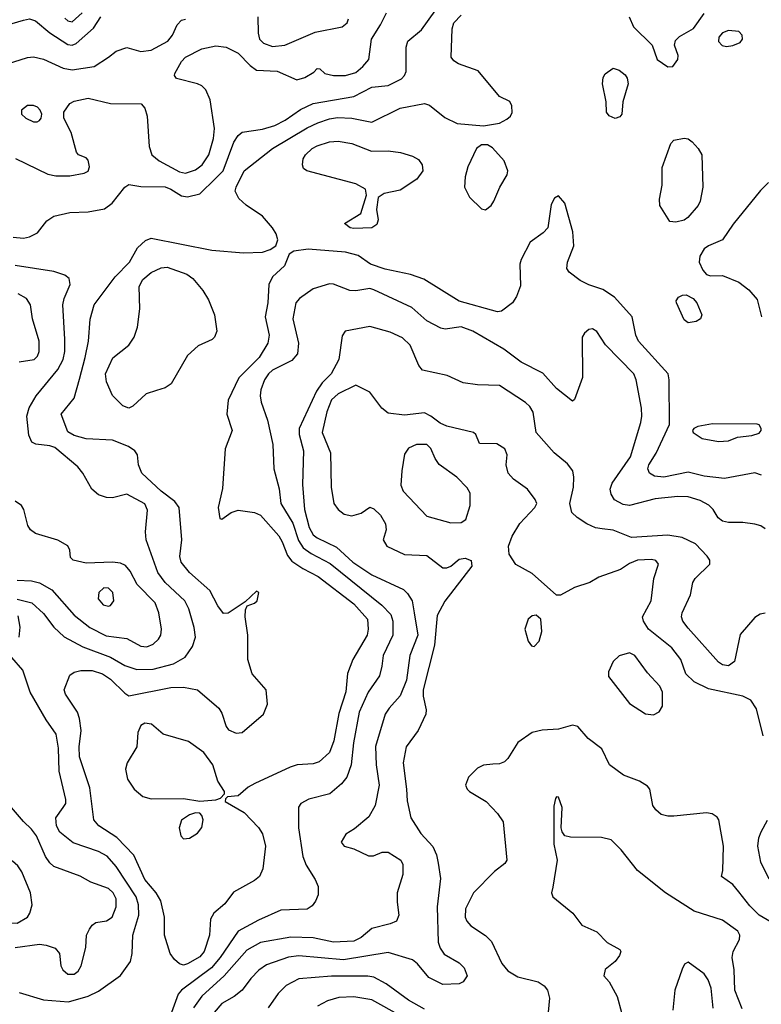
# Model space of a CAD drawing. Extents: x 1173029 to 1307123, y 522559 to 678521.
# Tile 443 of 623: x 1209947 to 1213606, y 624555 to 629411. Entities that reach past the tile are written whole.
import ezdxf

# ---------------------------------------------------------------- set-up
doc = ezdxf.new("R2010")
doc.units = 0

msp = doc.modelspace()

# ---------------------------------------------------------------- linework, layer by layer
at = {"layer": '0CON10XD'}
for points in [[(1209915, 628337.5), (1209965, 628332.5), (1209995, 628339.5), (1210035, 628360), (1210081.3, 628418.7), (1210115, 628441.2), (1210195, 628459.6), (1210285, 628462.5), (1210365, 628478.6), (1210403.3, 628506.7), (1210465, 628585.6), (1210485, 628598.1), (1210545, 628587.5), (1210665, 628585.9), (1210693.1, 628575), (1210745, 628541.8), (1210775, 628536.7), (1210835, 628552.2), (1210912.3, 628627.7), (1210950.5, 628665), (1211003.8, 628806.2), (1211025, 628840), (1211044.3, 628855.7), (1211145, 628871.3), (1211205, 628888.4), (1211256.2, 628915), (1211332.8, 628967.2), (1211395, 628997.4), (1211595, 629031.9), (1211685, 629078.7), (1211765, 629086.7), (1211830.8, 629119.2), (1211845.6, 629135), (1211853.1, 629155), (1211853.1, 629275), (1211861.9, 629305), (1211929.1, 629360.9), (1211996.1, 629453.9)], [(1209835, 629370.5), (1209965, 629408.6), (1209995, 629415.6), (1210025, 629405.6), (1210095, 629346.1), (1210185, 629288.2), (1210205, 629284.7), (1210225.9, 629294.1), (1210311.1, 629368.9), (1210347.4, 629425)], [(1209855, 629183.5), (1209985, 629224.5), (1210015, 629226.9), (1210065, 629216.2), (1210161.4, 629171.4), (1210205.9, 629164.1), (1210315, 629179.5), (1210385, 629226), (1210423.3, 629255), (1210475, 629274.2), (1210545, 629254.4), (1210595, 629260.4), (1210677.8, 629305), (1210700.6, 629335), (1210723.8, 629386.2), (1210745, 629407.8), (1210765, 629413.5)], [(1210755, 624748.5), (1210734.8, 624754.8), (1210710.5, 624775), (1210690, 624805), (1210661.8, 624895), (1210662.1, 624985), (1210643.3, 625065), (1210620.7, 625105), (1210565, 625169.5), (1210510.1, 625290.1), (1210426.6, 625376.6), (1210337.8, 625435), (1210313.1, 625465), (1210292.6, 625622.6), (1210241.6, 625775), (1210240.5, 625825), (1210250, 625905), (1210241.4, 625965), (1210231.3, 625995), (1210172.5, 626085), (1210166.5, 626105), (1210195, 626178.6), (1210215, 626192.7), (1210248.7, 626201.3), (1210305, 626201.6), (1210355.6, 626185), (1210395, 626158.9), (1210465, 626088.5), (1210485, 626075.5), (1210692.2, 626117.8), (1210755, 626119.3), (1210823.8, 626105), (1210928.8, 626015), (1210945, 625990.8), (1210965.4, 625925.4), (1210977.8, 625907.8), (1211015, 625891.2), (1211045, 625894.6), (1211149.5, 625985), (1211169.5, 626035), (1211162.5, 626105), (1211093.3, 626185), (1211071.8, 626255), (1211072.5, 626375), (1211059.4, 626465), (1211060.5, 626499.5), (1211070, 626520), (1211105, 626532.5), (1211118, 626545), (1211126.2, 626585), (1211115, 626592.5), (1211060, 626540), (1210975, 626483.8), (1210952.7, 626482.7), (1210925, 626520), (1210884.8, 626594.8), (1210785, 626684.5), (1210742.9, 626735), (1210737.4, 626762.6), (1210747.1, 626845), (1210733.5, 627005), (1210711.8, 627035), (1210645, 627085.3), (1210549.7, 627175), (1210532.5, 627215), (1210528.6, 627265), (1210515.8, 627285), (1210484, 627305), (1210405, 627336.9), (1210275, 627343.2), (1210215, 627360), (1210185, 627378.9), (1210150.8, 627465), (1210215.6, 627545), (1210242.6, 627637.4), (1210270.5, 627745), (1210286, 627825), (1210294.6, 627934.6), (1210314.6, 628005), (1210417.7, 628142.3), (1210489.1, 628215), (1210528.9, 628285), (1210567.9, 628322.1), (1210596.1, 628333.9), (1210895, 628274.2), (1211050.5, 628260.5), (1211145.3, 628264.7), (1211183.1, 628276.9), (1211211.2, 628295), (1211220, 628325), (1211212, 628355), (1211194.3, 628385), (1211145, 628441.1), (1211065, 628496), (1211028.3, 628528.3), (1211010, 628565), (1211014.3, 628585), (1211055, 628665.8), (1211194.5, 628775.5), (1211365, 628877.3), (1211417.8, 628902.2), (1211475, 628922.3), (1211515, 628927.9), (1211585, 628925.3), (1211685, 628905.4), (1211825, 628974.6), (1211945, 628997.5), (1211969.1, 628989.1), (1212045, 628928.5), (1212105, 628899.1), (1212235, 628887.5), (1212315, 628900.8), (1212349.8, 628920.2), (1212368, 628935), (1212377.3, 628952.7), (1212376, 628986), (1212365, 629006.7), (1212315, 629032), (1212209.1, 629159.1), (1212112.7, 629192.7), (1212088.7, 629208.7), (1212076.4, 629226.4), (1212080.7, 629365), (1212088.2, 629395), (1212125, 629433.3)], [(1210169, 629419), (1210185, 629405.3), (1210205, 629400.9), (1210255.5, 629444.5)], [(1210865.3, 629065.3), (1210845.8, 629085), (1210825, 629094.5), (1210721.1, 629121.1), (1210710, 629135), (1210712, 629145), (1210745.6, 629205), (1210765, 629226.2), (1210845, 629267.7), (1210915, 629282.1), (1210965, 629274.6), (1211025, 629245.4), (1211084.2, 629184.2), (1211115, 629161.8), (1211216.7, 629156.7), (1211314.6, 629114.6), (1211353.8, 629125), (1211398.3, 629151.7), (1211415, 629170), (1211428.3, 629168.3), (1211452.5, 629145), (1211495, 629135.6), (1211555, 629135.3), (1211605, 629150.3), (1211640.6, 629179.4), (1211670, 629215), (1211683.4, 629315), (1211727.5, 629385), (1211756, 629444)], [(1211122.2, 629425), (1211123.6, 629345), (1211130.5, 629315), (1211150, 629295), (1211195, 629278.4), (1211255, 629284.8), (1211405, 629349.2), (1211537.5, 629375), (1211562, 629395), (1211568.6, 629415)], [(1212954.4, 629425), (1212975.6, 629375), (1213068, 629285), (1213091.9, 629215), (1213145, 629178.1), (1213169.8, 629180.2), (1213194.4, 629215), (1213195.6, 629235), (1213178.6, 629285), (1213182, 629308), (1213201.9, 629328.1), (1213271.9, 629368.1), (1213325, 629442)], [(1213435, 629278.6), (1213465, 629282.9), (1213502.3, 629297.7), (1213513.3, 629315), (1213511.2, 629335), (1213495, 629353.3), (1213445, 629358), (1213415, 629346), (1213396.2, 629325), (1213395, 629302.5), (1213413.6, 629283.6), (1213435, 629278.6)], [(1212885, 628923.8), (1212855, 628936.7), (1212842.5, 628955), (1212840, 629005), (1212822.5, 629095), (1212825.8, 629125), (1212835, 629143.8), (1212875, 629172), (1212905, 629162.5), (1212935, 629138.8), (1212945, 629122.5), (1212950, 629095), (1212923.3, 629005), (1212917.5, 628945), (1212908.3, 628931.7), (1212885, 628923.8)], [(1209926.8, 628726.8), (1210085, 628649.1), (1210125, 628640.5), (1210195, 628641.1), (1210265, 628654.3), (1210285.5, 628664.5), (1210290.8, 628685), (1210285, 628717.5), (1210275, 628730), (1210237.5, 628745), (1210227.7, 628757.7), (1210201.3, 628855), (1210164.4, 628925), (1210164.6, 628955.4), (1210195, 628997.6), (1210215, 629008.2), (1210285, 629024.6), (1210395, 628997.7), (1210546, 628996), (1210564.2, 628974.2), (1210575.5, 628935.5), (1210586.1, 628785), (1210599.6, 628745), (1210635, 628714.1), (1210735, 628661.2), (1210765, 628653.5), (1210815, 628670.4), (1210846.9, 628695), (1210879.6, 628745), (1210903.8, 628825), (1210908.5, 628875), (1210886.2, 629015), (1210865.3, 629065.3)], [(1210033.4, 628906.6), (1210045, 628912.9), (1210053.3, 628925), (1210055.4, 628945), (1210048.1, 628965), (1210035, 628978.6), (1210015, 628987.1), (1209985, 628987.1), (1209956, 628965), (1209955.8, 628945), (1209977.1, 628925), (1210015, 628907.3), (1210033.4, 628906.6)], [(1213185, 628412), (1213154, 628415), (1213105.8, 628495), (1213104.2, 628525), (1213117.5, 628595), (1213117.7, 628682.3), (1213159.3, 628800.7), (1213174.1, 628815.9), (1213225, 628826.9), (1213245, 628823.1), (1213265, 628808.6), (1213295, 628775.8), (1213313.1, 628745), (1213317.8, 628585), (1213304.2, 628515), (1213294, 628495), (1213243.3, 628435), (1213225, 628422), (1213185, 628412)], [(1211595, 628380.6), (1211577.5, 628385), (1211550, 628405), (1211630, 628455), (1211658.8, 628545), (1211653.8, 628575), (1211605, 628601.8), (1211363.3, 628665), (1211347.7, 628677.7), (1211342, 628695), (1211345.7, 628725), (1211357.1, 628745), (1211390, 628775), (1211415, 628788.7), (1211475, 628808.2), (1211517.6, 628812.4), (1211585, 628800.8), (1211683, 628763), (1211765, 628763.8), (1211826.4, 628756.4), (1211885, 628737.5), (1211915, 628721.2), (1211932.5, 628695), (1211935.8, 628665), (1211906, 628625), (1211825, 628570.8), (1211745.9, 628554.1), (1211715.9, 628534.1), (1211707.1, 628475), (1211715.8, 628424.2), (1211709.1, 628400.9), (1211685, 628383.6), (1211595, 628380.6)], [(1212245, 628473.3), (1212273.3, 628495), (1212286.2, 628515), (1212315.8, 628584.2), (1212352.5, 628645), (1212355.7, 628665), (1212337.5, 628715), (1212279.5, 628779.5), (1212255, 628793.8), (1212226.1, 628793.9), (1212201.2, 628775), (1212157.5, 628685), (1212144.2, 628635), (1212142, 628585), (1212166.7, 628535), (1212225, 628477.5), (1212245, 628473.3)], [(1213641.7, 628608.3), (1213602.3, 628567.7), (1213467.8, 628402.2), (1213415, 628325.8), (1213345, 628295.6), (1213325, 628280), (1213302.9, 628245), (1213300, 628215), (1213317.1, 628175), (1213335, 628154.3), (1213355, 628147.5), (1213415, 628149.4), (1213495, 628117.1), (1213545, 628077.7), (1213585, 628030), (1213606.9, 627945)], [(1213606.7, 627165), (1213575, 627176), (1213425, 627148.5), (1213325, 627159.6), (1213245, 627178.5), (1213125, 627155.3), (1213079.5, 627159.5), (1213053.8, 627173.8), (1213046.9, 627195), (1213051.3, 627215), (1213087.5, 627272.5), (1213153.3, 627415), (1213151.5, 627635), (1213146.2, 627665), (1213000.9, 627825), (1212987.1, 627855), (1212969.1, 627945), (1212881.9, 628041.9), (1212825, 628080.6), (1212755, 628103.6), (1212712.5, 628125), (1212658.8, 628165), (1212646.4, 628183.6), (1212650, 628215), (1212681.8, 628295), (1212676.9, 628365), (1212636.1, 628506.1), (1212605, 628542), (1212585, 628530), (1212569.9, 628500.1), (1212552.5, 628385), (1212530.5, 628359.5), (1212465, 628313.5), (1212421.1, 628228.9), (1212415.4, 628204.6), (1212417.6, 628097.6), (1212398.9, 628045), (1212378.6, 628015), (1212325, 627972.9), (1212305, 627970.6), (1212115, 628023.4), (1211941.3, 628131.3), (1211875, 628153.9), (1211749.9, 628179.9), (1211677.1, 628205), (1211617.5, 628247.5), (1211554.1, 628264.1), (1211370.5, 628279.5), (1211300.3, 628269.7), (1211275.9, 628254.1), (1211253.6, 628196.4), (1211195, 628141.9), (1211176.2, 628105), (1211171.8, 628015), (1211157.5, 627945), (1211178.2, 627855), (1211171.1, 627815), (1211128, 627745), (1211028.9, 627645), (1210975.4, 627535), (1210969.5, 627465), (1210994.5, 627385), (1210961.3, 627295), (1210948, 627098), (1210926.2, 627005), (1210935, 626950), (1210945, 626947.5), (1210990.3, 626979.7), (1211025, 626991.4), (1211105, 626980.4), (1211135, 626966.8), (1211225, 626864.6), (1211242.7, 626835), (1211268.4, 626768.4), (1211289.5, 626739.5), (1211343.7, 626703.7), (1211420.4, 626665), (1211595, 626529.4), (1211663.3, 626455), (1211666.7, 626405), (1211662, 626375), (1211590.8, 626255), (1211564.1, 626185.9), (1211556.1, 626096.1), (1211521.8, 625988.2), (1211496.1, 625853.9), (1211475, 625796.7), (1211425, 625750.4), (1211395, 625740), (1211316.3, 625736.3), (1211282, 625725), (1211106.7, 625643.3), (1211074, 625625), (1211025, 625583.3), (1210972.5, 625577.5), (1210961.7, 625568.3), (1210960, 625555), (1211055, 625500), (1211125, 625427.1), (1211145.5, 625395), (1211160.4, 625335), (1211146.4, 625223.6), (1211130.6, 625185), (1211105.6, 625165), (1211002.4, 625107.6), (1210959.4, 625050.6), (1210904.4, 625005), (1210889.1, 624975), (1210883.6, 624895), (1210857.2, 624815), (1210835, 624788.9), (1210775, 624754), (1210755, 624748.5)], [(1209935, 626552.9), (1210007.1, 626535), (1210065, 626482.9), (1210115.5, 626415), (1210166.4, 626366.4), (1210258.1, 626318.1), (1210395, 626266.7), (1210465, 626225.3), (1210525, 626205.2), (1210605, 626208), (1210705.7, 626234.3), (1210763, 626267), (1210800.2, 626319.8), (1210813.8, 626365), (1210807.2, 626412.8), (1210781.5, 626505), (1210761.2, 626545), (1210664.6, 626635), (1210628.4, 626685), (1210570.4, 626845), (1210568.2, 626885), (1210577.4, 626992.6), (1210565, 627022.9), (1210475, 627070.8), (1210405, 627052.2), (1210374.5, 627054.5), (1210335, 627067.5), (1210302, 627095), (1210258.9, 627175), (1210234.5, 627205), (1210120.4, 627300.4), (1210095, 627309.3), (1210026.9, 627316.9), (1210007.3, 627327.3), (1209992.4, 627362.4), (1209981.8, 627455), (1209993.4, 627496.6), (1210028.9, 627555), (1210135, 627685.5), (1210162.1, 627735), (1210169.3, 627775), (1210169.8, 627835), (1210160.4, 628005), (1210166.2, 628035), (1210195.7, 628105), (1210191.2, 628135), (1210170.3, 628150.3), (1210115, 628169.5), (1209925, 628198.5)], [(1210485, 627494.3), (1210455, 627505.8), (1210405, 627558), (1210374.7, 627624.7), (1210370.4, 627665), (1210406.7, 627743.3), (1210485, 627805.6), (1210512.5, 627845), (1210527.8, 627895), (1210538.9, 627985), (1210536.1, 628095), (1210555, 628130), (1210595, 628163.2), (1210645, 628187.7), (1210675, 628191.1), (1210770.8, 628155), (1210801.9, 628135), (1210850.8, 628075), (1210879.1, 628029.1), (1210908.8, 627955), (1210920, 627875), (1210907.5, 627845), (1210895.8, 627834.2), (1210828.3, 627801.7), (1210775, 627754.3), (1210695, 627614.4), (1210665.3, 627594.7), (1210621.2, 627581.2), (1210571.2, 627565), (1210505.5, 627504.5), (1210485, 627494.3)], [(1213625, 626899.3), (1213603.8, 626913.8), (1213575, 626922.3), (1213515, 626931.2), (1213445, 626931.1), (1213415, 626938.1), (1213393.8, 626953.8), (1213368.1, 626995), (1213346.4, 627016.4), (1213305, 627039.3), (1213245, 627058.1), (1213195, 627059.2), (1213082.4, 627047.6), (1212955.3, 627014.7), (1212925, 627020.5), (1212882.2, 627042.2), (1212865, 627071.2), (1212860, 627095), (1212869.5, 627125), (1212960.4, 627255), (1213011.5, 627425), (1213017.3, 627455), (1213015.4, 627495), (1212988.8, 627635), (1212976.4, 627665), (1212837.6, 627807.6), (1212795, 627873.8), (1212773.6, 627886.4), (1212755, 627883.3), (1212733.8, 627865), (1212722, 627845), (1212724.6, 627645.4), (1212685, 627537.5), (1212675, 627530), (1212595, 627591.9), (1212528.2, 627668.2), (1212421.5, 627721.5), (1212335, 627786.2), (1212182.9, 627875), (1212125, 627895.4), (1212046.3, 627883.7), (1212025, 627889.1), (1211955.7, 627925), (1211882, 627992), (1211695, 628079.1), (1211675, 628084.5), (1211605, 628072.9), (1211575.3, 628074.7), (1211495, 628106.7), (1211475, 628108.9), (1211395, 628083.4), (1211327.9, 628035), (1211309.6, 628015), (1211295.3, 627935), (1211322.1, 627815), (1211317.4, 627762.6), (1211290.2, 627729.8), (1211195, 627682.4), (1211174.7, 627665), (1211155.3, 627635), (1211137.3, 627585), (1211133.9, 627555), (1211138.7, 627525), (1211169.6, 627435), (1211196.2, 627315), (1211200.9, 627195), (1211227, 627097), (1211234.6, 627025), (1211295, 626928.5), (1211322.2, 626842.2), (1211345.7, 626805.7), (1211385, 626777.7), (1211478.6, 626728.6), (1211733.8, 626523.8), (1211777.4, 626477.4), (1211788.1, 626445), (1211788.7, 626375), (1211740.4, 626275), (1211733.1, 626223.1)], [(1209945, 627724), (1210018, 627735), (1210035, 627751.2), (1210043.1, 627775), (1210043.1, 627825), (1210010.6, 627935), (1210000.9, 628005), (1209981.1, 628035), (1209939.3, 628059.3)], [(1213245, 627915.6), (1213225, 627930), (1213187.5, 628015), (1213186.2, 628025), (1213198.3, 628041.7), (1213217.6, 628052.4), (1213235.8, 628054.2), (1213269.4, 628035), (1213288.6, 628015), (1213312, 627955), (1213306.2, 627935), (1213285, 627922.2), (1213245, 627915.6)], [(1213625, 626483.8), (1213600.5, 626479.5), (1213575, 626462.5), (1213502, 626378), (1213474, 626245), (1213445, 626224.2), (1213415, 626228.6), (1213395, 626241.4), (1213245, 626409.4), (1213219.2, 626445), (1213212.1, 626465), (1213215, 626486.2), (1213256, 626575), (1213268, 626635), (1213280, 626655), (1213352, 626725), (1213352.5, 626745), (1213339.2, 626765), (1213280.8, 626825), (1213215, 626856.2), (1213145, 626867.9), (1212965, 626857.2), (1212875, 626892.8), (1212820.2, 626900.2), (1212788.8, 626905), (1212745, 626924.6), (1212696.9, 626955), (1212670.6, 626980.6), (1212661.8, 627025), (1212678.8, 627105), (1212681.5, 627155), (1212676.7, 627185), (1212650.5, 627220.5), (1212584.5, 627275), (1212495, 627374.4), (1212481.2, 627475), (1212463.6, 627503.6), (1212442.2, 627522.2), (1212315, 627606.5), (1212205, 627610), (1212135, 627619.2), (1212056.4, 627656.4), (1211935, 627682), (1211915.7, 627705.7), (1211874.3, 627805), (1211835, 627841.1), (1211775, 627869.1), (1211675, 627897.5), (1211553.3, 627875), (1211538.8, 627851.2), (1211521.5, 627735), (1211483.8, 627665), (1211439.8, 627620.2), (1211412, 627578), (1211325.9, 627394.1), (1211326, 627365), (1211347.8, 627285), (1211342.1, 627117.9), (1211352.3, 626995), (1211375.7, 626905.7), (1211395, 626870.9), (1211415, 626854.7), (1211509.7, 626809.7), (1211590, 626735), (1211685, 626672.7), (1211839.9, 626599.9), (1211860.5, 626580.5), (1211883.1, 626545), (1211893.1, 626485), (1211910.8, 626375), (1211871.6, 626275), (1211855, 626154), (1211825, 626075.8), (1211770, 626015), (1211750.8, 625985), (1211703, 625827), (1211705.4, 625735.4), (1211720.6, 625635), (1211700.7, 625535), (1211670.2, 625479.8), (1211599.1, 625420.9), (1211555.8, 625394.2), (1211533.8, 625355), (1211547.5, 625335), (1211595, 625322), (1211667.7, 625287.7), (1211692.3, 625287.7), (1211735, 625305.7), (1211765, 625305.6), (1211827.5, 625265), (1211837.1, 625245), (1211837.5, 625195), (1211810, 625105), (1211808.9, 625058.9), (1211817.5, 624995), (1211805.4, 624964.6), (1211775, 624950.9), (1211685, 624929.1), (1211631.5, 624885), (1211595, 624866.2), (1211495, 624860.7), (1211395, 624881.9), (1211285, 624885.2), (1211135, 624858.9), (1211068.2, 624821.8), (1210955.4, 624694.6), (1210845.9, 624595), (1210805, 624537.3)], [(1213615, 625878.8), (1213582.3, 626012.3), (1213554.8, 626054.8), (1213514.3, 626074.3), (1213345, 626110), (1213274.8, 626144.8), (1213234.3, 626184.3), (1213208.5, 626255), (1213165, 626312.5), (1213050, 626405), (1213024.4, 626445), (1213020.6, 626465), (1213062.7, 626545), (1213075.4, 626654.6), (1213098.9, 626725), (1213085, 626743.3), (1213065, 626748.7), (1212995, 626745.3), (1212955, 626729.4), (1212911.1, 626698.9), (1212805, 626660.6), (1212760, 626635), (1212685, 626611.1), (1212615, 626572.2), (1212595, 626572.5), (1212475, 626680), (1212394.4, 626724.4), (1212362, 626775), (1212359.4, 626815), (1212376.2, 626863.8), (1212414.7, 626925.3), (1212489.2, 627005), (1212498.6, 627025), (1212490.8, 627045), (1212452.5, 627095), (1212382.9, 627145), (1212356.7, 627175), (1212346.9, 627215), (1212352.5, 627265), (1212340, 627295), (1212301.2, 627318.8), (1212215, 627320), (1212197.5, 627365), (1212186.7, 627375), (1212055, 627406.2), (1212021.3, 627421.3), (1211975, 627455.6), (1211945, 627471.1), (1211845, 627460), (1211765, 627470.5), (1211733.3, 627495), (1211675, 627574.4), (1211605, 627607.5), (1211518.6, 627565), (1211485, 627535.5), (1211462.6, 627477.4), (1211440, 627375), (1211480.9, 627275), (1211484.4, 627105), (1211496.9, 627025), (1211518.1, 626995), (1211547.5, 626972.5), (1211585, 626964.6), (1211632.4, 626977.6), (1211675, 627005.8), (1211695, 626999.2), (1211727.6, 626967.6), (1211751.9, 626925), (1211755.7, 626894.3), (1211740.8, 626845), (1211758, 626815), (1211845, 626772.5), (1211955, 626767.5), (1212035, 626707.5), (1212055, 626706.9), (1212074.5, 626715.5), (1212115, 626750), (1212145, 626754.4), (1212175, 626743.8), (1212178.6, 626715), (1212045, 626542.9), (1212006.9, 626473.1), (1211993.3, 626326.7), (1211938.4, 626105), (1211937.1, 626075), (1211953.2, 626006.8), (1211951.1, 625985), (1211912.9, 625905), (1211854.6, 625825), (1211838.4, 625745), (1211856.2, 625615), (1211858, 625558), (1211876.5, 625475), (1211926.9, 625396.9), (1211985, 625332.9), (1212002.7, 625292.7), (1212011.6, 625251.6), (1212022.4, 625175), (1212007.5, 625035), (1212011.1, 624861.1), (1212021.1, 624831.1), (1212041.3, 624801.3), (1212115, 624760), (1212140, 624735), (1212154, 624695), (1212135, 624666.2), (1212115, 624656.2), (1212035, 624652.5), (1211965, 624687.5), (1211909.2, 624755), (1211884.6, 624774.6), (1211765, 624810.7), (1211545, 624774), (1211325, 624793.3), (1211272.6, 624787.4), (1211165, 624748.9), (1211126.3, 624723.7), (1211087.9, 624682.1), (1211044.4, 624625), (1211005, 624593.6), (1210945, 624558.2), (1210905.9, 624515)], [(1213395, 627330), (1213445, 627334.5), (1213488.6, 627351.4), (1213559.3, 627360.7), (1213595, 627372), (1213605.6, 627384.4), (1213606, 627395), (1213595, 627413.3), (1213585, 627416.7), (1213365, 627417.8), (1213292.5, 627405), (1213272.5, 627395), (1213266.7, 627385), (1213270, 627375), (1213315, 627345.6), (1213395, 627330)], [(1212075, 626930), (1212125, 626930.8), (1212148.8, 626945), (1212170, 627015), (1212169.2, 627075), (1212155, 627101.2), (1212104, 627155), (1212016.9, 627216.9), (1211996.3, 627246.3), (1211975, 627295.5), (1211956.4, 627315), (1211905, 627315.9), (1211865, 627296.9), (1211845, 627267.5), (1211832.5, 627185), (1211827.3, 627115), (1211838.5, 627085), (1211955, 626961.9), (1212075, 626930)], [(1209934.2, 626645.8), (1210005, 626642.8), (1210045, 626633.9), (1210105, 626599.2), (1210215, 626474), (1210293, 626413), (1210372.8, 626372.8), (1210475, 626359.5), (1210545, 626320.9), (1210575, 626317.3), (1210605, 626330.9), (1210631.1, 626355), (1210643.5, 626375), (1210647.3, 626405), (1210633.5, 626485), (1210614.6, 626535), (1210526.1, 626625), (1210491.4, 626691.4), (1210468.8, 626718.8), (1210445, 626729.6), (1210405, 626736), (1210275, 626730), (1210210, 626745), (1210197.7, 626757.7), (1210193.8, 626795), (1210185, 626816), (1210134.6, 626844.6), (1210025, 626877.1), (1210000.5, 626895), (1209986.4, 626916.4), (1209968.1, 626995), (1209955.7, 627015), (1209925, 627035.5)], [(1210385, 626518.1), (1210395, 626521.4), (1210411.5, 626545), (1210406.4, 626585), (1210385, 626606.9), (1210361.3, 626608.7), (1210337.5, 626585), (1210334.5, 626554.5), (1210358.8, 626525), (1210385, 626518.1)], [(1209944.4, 626365), (1209949.1, 626415), (1209940, 626470)], [(1212485, 626320), (1212510.8, 626345), (1212523, 626393), (1212518.9, 626455), (1212495, 626474.4), (1212475, 626471.4), (1212455.8, 626455), (1212440, 626405), (1212456.2, 626345), (1212472.3, 626322.3), (1212485, 626320)], [(1209945, 624612.2), (1210065, 624576.1), (1210186.9, 624566.9), (1210285, 624594.2), (1210335, 624618.7), (1210445, 624696.7), (1210493.8, 624766.2), (1210502.1, 624805), (1210505.4, 624895), (1210534.7, 624995), (1210533.3, 625045), (1210522, 625085), (1210423.5, 625235), (1210377.7, 625285), (1210335, 625308.9), (1210211.3, 625351.3), (1210145, 625403.1), (1210128.2, 625435), (1210125.5, 625474.5), (1210162, 625525), (1210174, 625545), (1210174.2, 625565), (1210142.4, 625705), (1210138.7, 625818.7), (1210127.3, 625887.3), (1210077.4, 625957.4), (1209998.5, 626095), (1209962.3, 626202.3), (1209907.5, 626265)], [(1213075, 625982), (1213102.7, 625997.3), (1213118, 626025), (1213117.8, 626095), (1213105, 626124), (1213045, 626190), (1212982.5, 626275), (1212955, 626288), (1212905, 626273.1), (1212875.7, 626245), (1212851.4, 626195), (1212852.2, 626172.2), (1212955, 626037.8), (1213035, 625988), (1213075, 625982)], [(1211733.1, 626223.1), (1211722.5, 626175), (1211666, 626094), (1211622.6, 625995), (1211593.2, 625845), (1211581.8, 625735), (1211560.4, 625675), (1211535, 625642.2), (1211477, 625593), (1211373.4, 625566.6), (1211334, 625545), (1211323, 625527), (1211321.8, 625425), (1211343.9, 625283.9), (1211360.2, 625240.2), (1211405, 625170), (1211418.8, 625135), (1211418.8, 625095), (1211406.1, 625063.9), (1211389.7, 625040.3), (1211365, 625024.2), (1211235, 625018.8), (1211125, 624970.4), (1211025, 624914.7), (1210936.1, 624785), (1210892.9, 624735), (1210745.4, 624625), (1210729.6, 624605), (1210695.2, 624514.8)], [(1210835.8, 625555.8), (1210915, 625562.5), (1210938.3, 625571.7), (1210957.5, 625592.5), (1210957.5, 625605), (1210924.5, 625654.5), (1210900.5, 625735), (1210855.9, 625795.9), (1210780.5, 625850.5), (1210655, 625887.5), (1210597, 625937), (1210565, 625941.5), (1210545, 625929.4), (1210529.6, 625895), (1210525.3, 625824.7), (1210477.5, 625745), (1210469.6, 625715), (1210479.6, 625665), (1210512.1, 625615), (1210555, 625580), (1210595, 625568), (1210755, 625570.5), (1210835.8, 625555.8)], [(1213655, 624960), (1213594.8, 624994.8), (1213550.1, 625040.1), (1213495, 625110), (1213466.2, 625145), (1213410, 625185), (1213416, 625215), (1213419.5, 625335), (1213396, 625465), (1213388.3, 625478.3), (1213364.3, 625494.3), (1213335, 625498.9), (1213175, 625482.5), (1213145, 625482.5), (1213111.5, 625491.5), (1213085, 625514), (1213071.4, 625535), (1213056, 625615), (1213045, 625631.2), (1213005, 625655.8), (1212925.5, 625685.5), (1212856.7, 625735), (1212820, 625815), (1212752.5, 625865), (1212701.2, 625925), (1212675, 625931.9), (1212605, 625911.5), (1212525, 625907.1), (1212474.7, 625895.3), (1212404.6, 625845.4), (1212355, 625766.7), (1212338.8, 625751.2), (1212315, 625741.2), (1212281.2, 625738.8), (1212235.8, 625734.2), (1212205, 625720), (1212160.8, 625675), (1212146, 625635), (1212154, 625615), (1212166.2, 625605), (1212248.8, 625555), (1212305, 625496), (1212332.9, 625455), (1212350.8, 625265), (1212340.7, 625249.3), (1212290.2, 625209.8), (1212186.5, 625105), (1212147.3, 625025), (1212144.5, 624985), (1212152.5, 624965), (1212172.3, 624942.3), (1212245, 624894.4), (1212274.7, 624864.7), (1212325.3, 624755.3), (1212355, 624719.4), (1212405, 624689.5), (1212505, 624665.6), (1212535, 624645.6), (1212551.9, 624625), (1212560.6, 624585), (1212554.6, 624515.4)], [(1213511.8, 624531.8), (1213474.7, 624624.7), (1213472.3, 624725), (1213462.2, 624785), (1213466.9, 624815), (1213498.1, 624875), (1213500, 624895), (1213490, 624915), (1213415, 624968.9), (1213275, 625014.6), (1213133.9, 625103.9), (1212995.3, 625215.3), (1212915, 625317.1), (1212865, 625365.8), (1212817.9, 625377.9), (1212665, 625378.8), (1212636.4, 625386.4), (1212623.3, 625405), (1212618.8, 625425), (1212624, 625525), (1212605, 625576.7), (1212595, 625577.5), (1212590.5, 625569.5), (1212581.7, 625531.7), (1212582, 625345), (1212599.2, 625265), (1212577.7, 625132.3), (1212571.2, 625105), (1212576.7, 625085), (1212676, 625005), (1212720, 624945), (1212795, 624912.9), (1212845, 624860), (1212907.5, 624825), (1212912.5, 624815), (1212906.2, 624795), (1212885, 624766.2), (1212835, 624726.7), (1212828.8, 624695), (1212856, 624665), (1212895, 624593.3), (1212915.6, 624515)], [(1209925, 624834.8), (1210045, 624850.8), (1210077.1, 624847.1), (1210121.9, 624831.9), (1210144, 624805), (1210149.2, 624745), (1210159.2, 624725), (1210185, 624703.1), (1210215, 624703.3), (1210235, 624718), (1210250.8, 624745), (1210273.8, 624835), (1210276.2, 624895), (1210291.2, 624925), (1210303.8, 624945), (1210321.9, 624958.1), (1210375, 624966.5), (1210403.3, 624985), (1210422.7, 625035), (1210422.4, 625075), (1210407.6, 625105), (1210385, 625126), (1210297.2, 625157.2), (1210245, 625186.7), (1210116, 625235), (1210095, 625253.1), (1210074.3, 625284.3), (1210029.1, 625385), (1210005, 625419.1), (1209965, 625455.6), (1209906.9, 625525)], [(1210755, 625371.2), (1210785, 625373.8), (1210825, 625398.8), (1210845, 625426.7), (1210851.4, 625465), (1210845.6, 625485.6), (1210835, 625496.7), (1210815, 625498.8), (1210785, 625488.8), (1210745, 625462.5), (1210734.3, 625425), (1210742, 625385), (1210755, 625371.2)], [(1213645, 625172), (1213603.9, 625255), (1213588.7, 625335), (1213593.3, 625375), (1213605.4, 625405), (1213636.9, 625463.1)], [(1209935, 624954.6), (1209985.6, 624985), (1209997.5, 625005), (1210008.2, 625045), (1210000, 625105), (1209957.6, 625207.6), (1209937.6, 625237.6), (1209911.4, 625261.4), (1209835, 625295.8), (1209768.3, 625301.7), (1209754, 625286), (1209718.8, 625201.2), (1209719.6, 625165), (1209736.2, 625125), (1209772, 625065), (1209841.4, 624991.4), (1209905, 624956.2), (1209935, 624954.6)], [(1213368.4, 624535), (1213358.2, 624635), (1213344.7, 624674.7), (1213325, 624704.3), (1213245, 624762.5), (1213227.6, 624752.4), (1213215, 624728.8), (1213179.2, 624625), (1213169.6, 624525)], [(1211945, 624531.2), (1211864.5, 624574.5), (1211755.3, 624655.3), (1211695, 624687.8), (1211665, 624693.2), (1211485, 624693), (1211325, 624680), (1211262.3, 624647.7), (1211221.7, 624608.3), (1211173.2, 624536.8)], [(1211988.1, 624408.1), (1211685, 624576.3), (1211595, 624591.2), (1211521.9, 624588.1), (1211465, 624572.5), (1211416, 624545)]]:
    msp.add_lwpolyline(points, dxfattribs=at)

doc.saveas('drawing.dxf')
